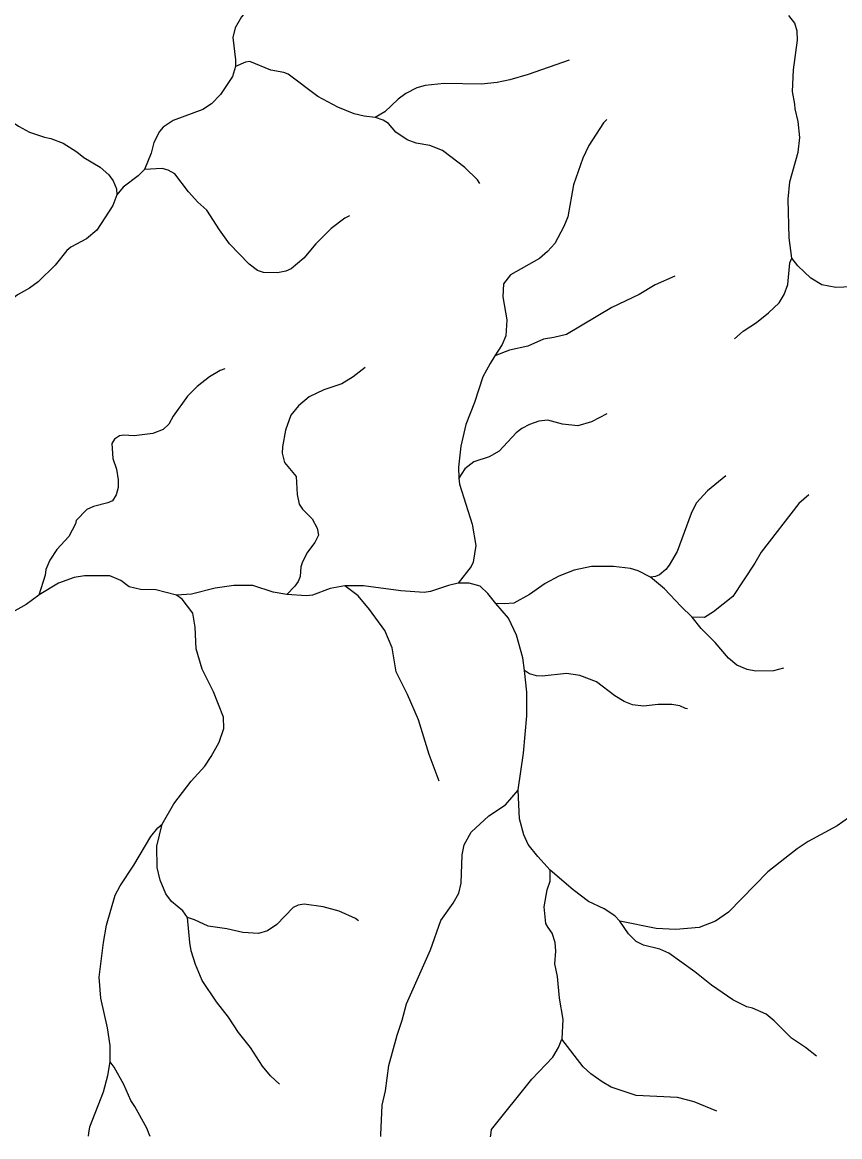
# Model space of a CAD drawing. Extents: x 500 to 555.2, y 9115.7 to 9171.
# Drawn here: x 544.8 to 549.81, y 9115.67 to 9122.5 of the extents above; entities that cross this region are included whole.
import ezdxf

# ---------------------------------------------------------------- set-up
doc = ezdxf.new("R2010")
doc.units = 0
doc.header["$LTSCALE"] = 0.064
doc.layers.add('7', color=7, linetype='Continuous', lineweight=25)

msp = doc.modelspace()

# ---------------------------------------------------------------- linework, layer by layer
at = {"layer": '7'}
for points in [[(546.6313, 9123.2979), (546.5743, 9123.2683), (546.5249, 9123.2142), (546.4486, 9123.0588), (546.2907, 9122.7819), (546.2509, 9122.6829), (546.1984, 9122.5911), (546.1466, 9122.5289), (546.108, 9122.4624), (546.0935, 9122.4034), (546.11, 9122.267), (546.1085, 9122.2261)], [(549.5133, 9121.053), (549.497, 9121.1778), (549.4905, 9121.414), (549.5009, 9121.5207), (549.5527, 9121.7013), (549.5627, 9121.7902), (549.5529, 9121.8883), (549.5335, 9121.9663), (549.5328, 9121.9953), (549.5168, 9122.0733), (549.5233, 9122.2046), (549.5478, 9122.387), (549.546, 9122.4415), (549.5329, 9122.4907), (549.4954, 9122.5384)], [(546.9633, 9121.9142), (546.8962, 9121.9218), (546.8365, 9121.9366), (546.7354, 9121.9764), (546.6129, 9122.0419), (546.4324, 9122.1779), (546.4053, 9122.1894), (546.3267, 9122.2027), (546.1964, 9122.2563), (546.1699, 9122.2527), (546.1085, 9122.2261)], [(548.1517, 9122.2638), (547.9, 9122.1762), (547.7879, 9122.1433), (547.7103, 9122.1287), (547.612, 9122.1186), (547.387, 9122.1218), (547.2708, 9122.1088), (547.2198, 9122.0954), (547.151, 9122.0609), (547.1056, 9122.0267), (547.0239, 9121.9483), (546.9633, 9121.9142)], [(546.1085, 9122.2261), (546.091, 9122.165), (546.0167, 9122.0536), (545.9622, 9121.9973), (545.9087, 9121.9631), (545.7271, 9121.8952), (545.6666, 9121.854), (545.6453, 9121.8276), (545.6093, 9121.7604), (545.5928, 9121.6948), (545.5524, 9121.5945)], [(544.5605, 9122.0401), (544.6123, 9121.9825), (544.6693, 9121.9353), (544.7821, 9121.8601), (544.8488, 9121.8244), (544.9398, 9121.7924), (544.9791, 9121.7857), (545.0551, 9121.756), (545.1393, 9121.7033), (545.181, 9121.6695), (545.2805, 9121.6091), (545.3349, 9121.5616), (545.3617, 9121.5262), (545.3814, 9121.476), (545.3839, 9121.4412)], [(547.6055, 9121.5098), (547.5906, 9121.5317), (547.5123, 9121.6068), (547.3767, 9121.7112), (547.2991, 9121.7413), (547.2144, 9121.7575), (547.1593, 9121.7767), (547.0912, 9121.8247), (547.0464, 9121.8774), (547.0133, 9121.8963), (546.9661, 9121.9139), (546.9633, 9121.9142)], [(548.3817, 9121.9011), (548.3606, 9121.8805), (548.2724, 9121.7425), (548.2349, 9121.664), (548.1769, 9121.5024), (548.1421, 9121.305), (548.1194, 9121.2465), (548.0625, 9121.1422), (548.0187, 9121.093), (547.9687, 9121.0512), (547.7931, 9120.9513), (547.75, 9120.8953), (547.7453, 9120.815), (547.7697, 9120.6758), (547.7632, 9120.5768), (547.7415, 9120.5237), (547.6968, 9120.4539)], [(545.5524, 9121.5945), (545.5139, 9121.5556), (545.4225, 9121.488), (545.3839, 9121.4412)], [(546.8061, 9121.3115), (546.7785, 9121.2969), (546.6945, 9121.2349), (546.6004, 9121.1393), (546.5277, 9121.052), (546.4495, 9120.9879), (546.4166, 9120.9737), (546.3674, 9120.9623), (546.2801, 9120.9652), (546.2436, 9120.9774), (546.1932, 9121.0158), (546.0726, 9121.1405), (546.0106, 9121.2252), (545.9331, 9121.3471), (545.8786, 9121.3953), (545.8213, 9121.4593), (545.738, 9121.5686), (545.697, 9121.5918), (545.6616, 9121.6019), (545.5524, 9121.5945)], [(545.3839, 9121.4412), (545.3586, 9121.374), (545.2602, 9121.2247), (545.1984, 9121.1709), (545.1018, 9121.1199), (545.0769, 9121.0986), (545.0064, 9121.0087), (544.9014, 9120.9069), (544.8485, 9120.8688), (544.7765, 9120.8282), (544.6209, 9120.7033), (544.5794, 9120.5987)], [(549.1637, 9120.5591), (549.2165, 9120.6046), (549.2974, 9120.6591), (549.3712, 9120.7182), (549.4359, 9120.7797), (549.4668, 9120.8297), (549.4888, 9120.8916), (549.5019, 9121.0248), (549.5133, 9121.053)], [(550.2166, 9120.9656), (550.1291, 9120.9527), (550.0941, 9120.9425), (549.9822, 9120.8927), (549.9301, 9120.8786), (549.7825, 9120.8737), (549.6975, 9120.8894), (549.6304, 9120.9292), (549.5495, 9121.0048), (549.5133, 9121.053)], [(548.7976, 9120.9425), (548.677, 9120.89), (548.5785, 9120.831), (548.4118, 9120.7508), (548.1356, 9120.585), (548.0578, 9120.566), (547.9931, 9120.5569), (547.8977, 9120.5128), (547.7852, 9120.4883), (547.6968, 9120.4539)], [(547.6968, 9120.4539), (547.6674, 9120.4079), (547.6233, 9120.3261), (547.5711, 9120.1693), (547.5184, 9120.0341), (547.4874, 9119.9018), (547.473, 9119.7736), (547.477, 9119.7064)], [(546.0447, 9120.3748), (546.0159, 9120.3649), (545.9503, 9120.3254), (545.8754, 9120.2667), (545.8163, 9120.2074), (545.7271, 9120.0861), (545.7017, 9120.036), (545.6661, 9120.0032), (545.6035, 9119.9798), (545.4898, 9119.9657), (545.4252, 9119.9697), (545.3989, 9119.9654), (545.3686, 9119.9451), (545.3523, 9119.9173), (545.3599, 9119.827), (545.3816, 9119.7598), (545.3913, 9119.6957), (545.3914, 9119.6479), (545.3786, 9119.6033), (545.3577, 9119.5668), (545.3293, 9119.5544), (545.2416, 9119.5331), (545.1997, 9119.5137), (545.1341, 9119.4461), (545.1302, 9119.4264), (545.0907, 9119.3493), (545.0162, 9119.2699), (544.9725, 9119.2041), (544.9488, 9119.147), (544.9441, 9119.1126), (544.9058, 9118.99)], [(546.9034, 9120.3833), (546.8299, 9120.3258), (546.7596, 9120.2841), (546.649, 9120.2468), (546.5609, 9120.2026), (546.4957, 9120.149), (546.4483, 9120.0917), (546.4157, 9119.9991), (546.397, 9119.8971), (546.3956, 9119.8589), (546.4085, 9119.8015), (546.4815, 9119.7154), (546.4873, 9119.6051), (546.4988, 9119.5467), (546.5188, 9119.5167), (546.5793, 9119.4574), (546.6098, 9119.3996), (546.6168, 9119.3559), (546.5957, 9119.3111), (546.5498, 9119.252), (546.5188, 9119.1937), (546.5102, 9119.1622), (546.505, 9119.1038), (546.4929, 9119.0729), (546.4732, 9119.0438), (546.4246, 9118.9927)], [(548.3811, 9120.0996), (548.2881, 9120.0503), (548.2051, 9120.0264), (548.111, 9120.0367), (548.0208, 9120.0616), (547.9646, 9120.0549), (547.9088, 9120.0351), (547.8624, 9120.0102), (547.8272, 9119.9829), (547.7238, 9119.8718), (547.6626, 9119.8368), (547.5669, 9119.8065), (547.5128, 9119.7634), (547.477, 9119.7064)], [(547.477, 9119.7064), (547.4792, 9119.6687), (547.5568, 9119.4246), (547.5794, 9119.2934), (547.5634, 9119.1904), (547.5522, 9119.1642), (547.4723, 9119.0627)], [(549.1101, 9119.7194), (548.9976, 9119.6278), (548.9282, 9119.5518), (548.8986, 9119.4889), (548.8128, 9119.2571), (548.7634, 9119.1721), (548.7425, 9119.1465), (548.7031, 9119.1132), (548.6789, 9119.1031), (548.6483, 9119.1004)], [(549.6181, 9119.6031), (549.5563, 9119.5498), (549.3268, 9119.2519), (549.288, 9119.1847), (549.1518, 9118.9815), (549.034, 9118.8869), (548.9783, 9118.8517), (548.9032, 9118.8547)], [(548.6483, 9119.1004), (548.5738, 9119.1392), (548.5257, 9119.1523), (548.4229, 9119.1639), (548.2872, 9119.1654), (548.1809, 9119.1429), (548.0889, 9119.1066), (548.0044, 9119.061), (547.9079, 9118.993), (547.8123, 9118.9404), (547.7525, 9118.9365), (547.7028, 9118.9379)], [(545.748, 9118.9884), (545.6222, 9119.0228), (545.5282, 9119.025), (545.4589, 9119.0405), (545.4078, 9119.079), (545.3406, 9119.1069), (545.1851, 9119.108), (545.1226, 9119.0984), (545.0271, 9119.0618), (544.9074, 9118.9912), (544.9058, 9118.99)], [(548.9032, 9118.8547), (548.8341, 9118.9223), (548.7343, 9119.0283), (548.6483, 9119.1004)], [(546.4246, 9118.9927), (546.3404, 9119.0083), (546.2154, 9119.0476), (546.1002, 9119.0479), (545.9842, 9119.0316), (545.8401, 9118.9961), (545.748, 9118.9884)], [(546.7786, 9119.0462), (546.689, 9119.0299), (546.5813, 9118.9892), (546.543, 9118.9857), (546.4246, 9118.9927)], [(547.4723, 9119.0627), (547.4121, 9119.0494), (547.3017, 9119.0117), (547.2648, 9119.0054), (547.1219, 9119.0152), (546.8927, 9119.0474), (546.7786, 9119.0462)], [(547.3559, 9117.8516), (547.2945, 9118.0135), (547.2296, 9118.2256), (547.1615, 9118.3815), (547.0927, 9118.5193), (547.0679, 9118.6668), (547.023, 9118.7729), (546.9287, 9118.9014), (546.8599, 9118.9851), (546.7786, 9119.0462)], [(547.7028, 9118.9379), (547.6534, 9119.0003), (547.6061, 9119.045), (547.5385, 9119.0627), (547.4723, 9119.0627)], [(544.9058, 9118.99), (544.8283, 9118.9328), (544.7441, 9118.8843), (544.5937, 9118.8332), (544.5324, 9118.7995), (544.4567, 9118.7213), (544.4149, 9118.634), (544.3659, 9118.573)], [(545.661, 9117.587), (545.7327, 9117.7124), (545.8388, 9117.85), (545.9216, 9117.943), (545.9614, 9118.0011), (546.0091, 9118.0902), (546.0377, 9118.1727), (546.0361, 9118.2418), (545.974, 9118.3978), (545.9046, 9118.5368), (545.869, 9118.6602), (545.862, 9118.7935), (545.8488, 9118.8789), (545.7826, 9118.9649), (545.748, 9118.9884)], [(547.8777, 9118.5291), (547.8674, 9118.6047), (547.828, 9118.7445), (547.7796, 9118.8478), (547.7028, 9118.9379)], [(549.4618, 9118.5423), (549.4022, 9118.5251), (549.293, 9118.5248), (549.2407, 9118.5347), (549.1777, 9118.5607), (549.1255, 9118.6044), (549.0443, 9118.7002), (548.9597, 9118.7848), (548.9032, 9118.8547)], [(547.8388, 9117.7961), (547.8387, 9117.7985), (547.8715, 9118.0211), (547.8928, 9118.2508), (547.8928, 9118.3951), (547.8777, 9118.5291)], [(548.8745, 9118.2943), (548.8621, 9118.2947), (548.8273, 9118.3115), (548.7793, 9118.3197), (548.6967, 9118.3197), (548.6053, 9118.3099), (548.5378, 9118.3176), (548.4867, 9118.3378), (548.4299, 9118.3728), (548.3181, 9118.458), (548.2171, 9118.497), (548.1349, 9118.5099), (547.9854, 9118.4936), (547.952, 9118.4953), (547.9092, 9118.5074), (547.8777, 9118.5291)], [(546.9979, 9115.6747), (546.9984, 9115.6851), (547.0072, 9115.8663), (547.0267, 9115.955), (547.0468, 9116.1106), (547.0986, 9116.2951), (547.1287, 9116.3873), (547.1559, 9116.4885), (547.3023, 9116.8173), (547.3667, 9116.9983), (547.4421, 9117.1032), (547.4759, 9117.1644), (547.4911, 9117.2255), (547.4959, 9117.4005), (547.508, 9117.4616), (547.5517, 9117.5389), (547.66, 9117.6389), (547.7616, 9117.7063), (547.8388, 9117.7961)], [(548.0354, 9117.3063), (547.9588, 9117.3887), (547.8999, 9117.4629), (547.8734, 9117.522), (547.8472, 9117.6194), (547.8388, 9117.7961)], [(550.3, 9117.7512), (550.2984, 9117.7516), (550.1801, 9117.7684), (550.1286, 9117.7618), (550.0193, 9117.7229), (549.9307, 9117.6754), (549.7916, 9117.5768), (549.6133, 9117.4806), (549.5456, 9117.436), (549.3659, 9117.2961), (549.1262, 9117.0479), (549.0465, 9116.9931), (548.9466, 9116.9546), (548.8031, 9116.9419), (548.6829, 9116.9485), (548.4617, 9116.9928)], [(545.3432, 9116.132), (545.3422, 9116.2332), (545.3271, 9116.3396), (545.2848, 9116.5219), (545.275, 9116.6517), (545.3012, 9116.8625), (545.3209, 9116.9681), (545.3734, 9117.1518), (545.4028, 9117.2101), (545.4881, 9117.3356), (545.592, 9117.5116), (545.634, 9117.5656), (545.661, 9117.587)], [(545.8157, 9117.0157), (545.7869, 9117.0564), (545.7185, 9117.1136), (545.684, 9117.1612), (545.6487, 9117.2442), (545.6294, 9117.3218), (545.628, 9117.4524), (545.661, 9117.587)], [(548.1068, 9116.2708), (548.1076, 9116.2724), (548.1142, 9116.3921), (548.0913, 9116.5226), (548.0796, 9116.6545), (548.0635, 9116.7326), (548.07, 9116.8106), (548.0652, 9116.8625), (548.0469, 9116.9201), (548.023, 9116.9539), (548.0077, 9116.9803), (547.998, 9117.0803), (548.016, 9117.1846), (548.0341, 9117.2385), (548.0354, 9117.3063)], [(548.4617, 9116.9928), (548.4313, 9117.0262), (548.3652, 9117.0697), (548.2696, 9117.1144), (548.175, 9117.1845), (548.0354, 9117.3063)], [(546.8623, 9116.9964), (546.8447, 9117.0094), (546.744, 9117.0551), (546.6462, 9117.0812), (546.5294, 9117.0976), (546.4926, 9117.0912), (546.4627, 9117.0779), (546.3627, 9116.9736), (546.3062, 9116.935), (546.2493, 9116.9189), (546.1547, 9116.9238), (546.0557, 9116.9467), (545.9429, 9116.9627), (545.859, 9117.0025), (545.8157, 9117.0157)], [(546.3792, 9115.9947), (546.324, 9116.0471), (546.2756, 9116.1054), (546.2017, 9116.22), (546.1273, 9116.3117), (546.0672, 9116.4055), (545.9923, 9116.4988), (545.9052, 9116.6298), (545.8655, 9116.7287), (545.839, 9116.812), (545.8293, 9116.8638), (545.8157, 9117.0157)], [(549.6644, 9116.1661), (549.5966, 9116.2205), (549.5123, 9116.2772), (549.4062, 9116.3831), (549.3565, 9116.4247), (549.2727, 9116.4605), (549.238, 9116.4695), (549.1519, 9116.5125), (549.0229, 9116.602), (548.9196, 9116.6843), (548.76, 9116.7977), (548.7059, 9116.8223), (548.6051, 9116.8461), (548.5609, 9116.8693), (548.5132, 9116.9156), (548.4617, 9116.9928)], [(547.6705, 9115.674), (547.6717, 9115.683), (547.6766, 9115.7184), (547.9229, 9116.0253), (548.0519, 9116.1611), (548.0851, 9116.2192), (548.1068, 9116.2708)], [(549.0546, 9115.8297), (548.9164, 9115.887), (548.8132, 9115.9146), (548.5616, 9115.9267), (548.4085, 9115.9772), (548.3532, 9116.009), (548.2845, 9116.0594), (548.2378, 9116.1016), (548.1068, 9116.2708)], [(545.2102, 9115.6766), (545.213, 9115.695), (545.219, 9115.7344), (545.3013, 9115.9484), (545.3291, 9116.0496), (545.3432, 9116.132)], [(545.5866, 9115.6762), (545.5816, 9115.6889), (545.5668, 9115.7263), (545.4944, 9115.8598), (545.4687, 9115.8954), (545.4258, 9115.9937), (545.367, 9116.0999), (545.3432, 9116.132)]]:
    msp.add_lwpolyline(points, dxfattribs=at)

doc.saveas('drawing.dxf')
